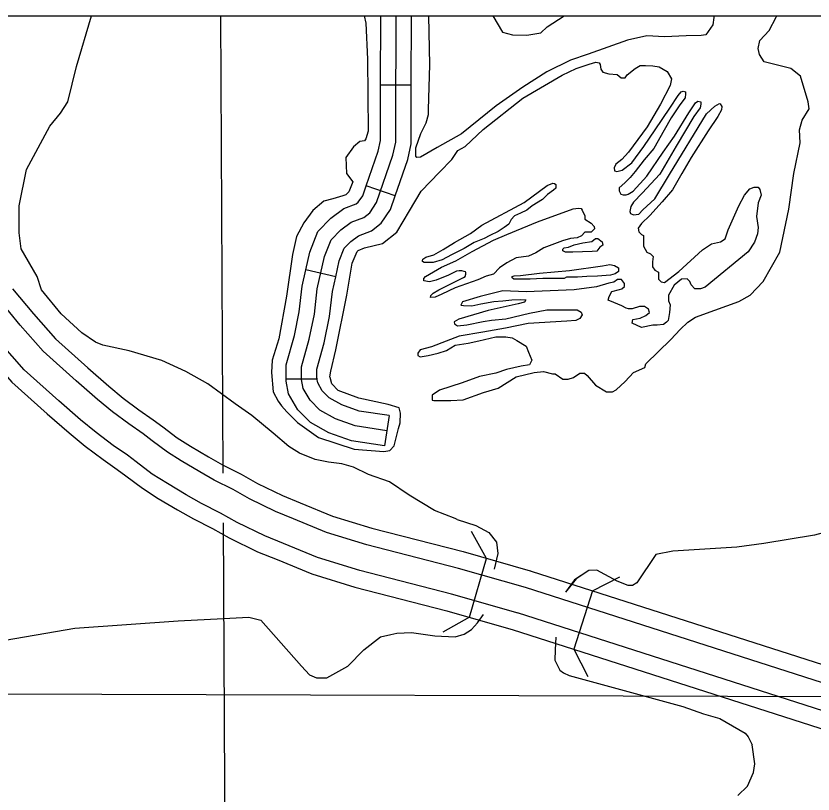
# Model space of a CAD drawing. Extents: x 1374139 to 1377472, y 1168351 to 1170484.
# Drawn here: x 1375155.8 to 1375233.7, y 1169503.2 to 1169579.4 of the extents above; entities that cross this region are included whole.
import ezdxf

# ---------------------------------------------------------------- set-up
doc = ezdxf.new("R2010")
doc.units = 0
doc.layers.add('26', color=7, linetype='Continuous')
doc.layers.add('Default', color=7, linetype='Continuous')

msp = doc.modelspace()

# ---------------------------------------------------------------- linework, layer by layer
at = {"layer": '26'}
msp.add_lwpolyline([(1375090.004, 1169579.427), (1376597.426, 1169579.427), (1376597.426, 1168653.788), (1375090.004, 1168653.788)], close=True, dxfattribs=at)
at = {"layer": 'Default'}
for p, q in [((1375194.439, 1169572.635), (1375191.439, 1169572.649)), ((1375192.863, 1169561.825), (1375190.026, 1169562.799)), ((1375187.044, 1169553.899), (1375184.116, 1169554.554)), ((1375155.43, 1169552.707), (1375157.465, 1169550.25)), ((1375156.173, 1169549.145), (1375154.125, 1169551.618)), ((1375157.465, 1169550.25), (1375159.617, 1169547.81)), ((1375158.409, 1169546.609), (1375156.173, 1169549.145)), ((1375159.617, 1169547.81), (1375162.791, 1169544.982)), ((1375161.665, 1169543.708), (1375158.409, 1169546.609)), ((1375162.791, 1169544.982), (1375164.857, 1169543.174)), ((1375185.183, 1169543.879), (1375182.183, 1169543.879)), ((1375163.754, 1169541.879), (1375161.665, 1169543.708)), ((1375164.857, 1169543.174), (1375166.259, 1169542.012)), ((1375165.206, 1169540.677), (1375163.754, 1169541.879)), ((1375166.259, 1169542.012), (1375167.795, 1169540.86)), ((1375166.801, 1169539.481), (1375165.206, 1169540.677)), ((1375167.795, 1169540.86), (1375169.193, 1169539.892)), ((1375169.193, 1169539.892), (1375170.123, 1169539.187)), ((1375192.26, 1169540.307), (1375191.816, 1169537.34)), ((1375168.194, 1169538.515), (1375166.801, 1169539.481)), ((1375170.123, 1169539.187), (1375171.547, 1169538.117)), ((1375169.095, 1169537.832), (1375168.194, 1169538.515)), ((1375170.58, 1169536.718), (1375169.095, 1169537.832)), ((1375171.547, 1169538.117), (1375172.823, 1169537.307)), ((1375172.823, 1169537.307), (1375174.596, 1169536.257)), ((1375171.934, 1169535.858), (1375170.58, 1169536.718)), ((1375174.596, 1169536.257), (1375175.962, 1169535.47)), ((1375173.738, 1169534.79), (1375171.934, 1169535.858)), ((1375175.962, 1169535.47), (1375177.796, 1169534.552)), ((1375175.157, 1169533.972), (1375173.738, 1169534.79)), ((1375177.796, 1169534.552), (1375179.407, 1169533.655)), ((1375177.002, 1169533.049), (1375175.157, 1169533.972)), ((1375179.407, 1169533.655), (1375181.843, 1169532.461)), ((1375178.619, 1169532.149), (1375177.002, 1169533.049)), ((1375181.152, 1169530.906), (1375178.619, 1169532.149)), ((1375181.843, 1169532.461), (1375183.561, 1169531.773)), ((1375183.561, 1169531.773), (1375186.733, 1169530.463)), ((1375182.921, 1169530.198), (1375181.152, 1169530.906)), ((1375186.157, 1169528.862), (1375182.921, 1169530.198)), ((1375186.733, 1169530.463), (1375190.563, 1169529.284)), ((1375190.563, 1169529.284), (1375199.502, 1169526.977)), ((1375190.1, 1169527.648), (1375186.157, 1169528.862)), ((1375201.798, 1169526.32), (1375200.341, 1169528.943)), ((1375199.056, 1169525.336), (1375190.1, 1169527.648)), ((1375199.502, 1169526.977), (1375206.063, 1169525.101)), ((1375200.148, 1169520.552), (1375201.798, 1169526.32)), ((1375205.616, 1169523.461), (1375199.056, 1169525.336)), ((1375206.063, 1169525.101), (1375206.11, 1169525.087)), ((1375206.11, 1169525.087), (1375206.156, 1169525.073)), ((1375206.156, 1169525.073), (1375239.509, 1169514.356)), ((1375212.162, 1169523.143), (1375214.831, 1169524.513)), ((1375239.013, 1169512.73), (1375205.616, 1169523.461)), ((1375212.162, 1169523.143), (1375210.327, 1169517.43)), ((1375200.148, 1169520.552), (1375197.526, 1169519.095)), ((1375210.327, 1169517.43), (1375211.698, 1169514.762)), ((1375812.861, 1169510.916), (1375090.004, 1169513.226))]:
    msp.add_line(p, q, dxfattribs=at)
for points in [[(1375123.337, 1169579.427), (1375123.989, 1169578.798), (1375129.09, 1169573.269), (1375132.936, 1169569.136), (1375140.458, 1169560.305), (1375145.614, 1169554.488), (1375148.859, 1169551.023), (1375150.276, 1169549.515), (1375150.822, 1169548.864), (1375152.904, 1169546.351), (1375155.356, 1169543.571), (1375158.819, 1169540.485), (1375160.966, 1169538.605), (1375162.543, 1169537.3), (1375164.285, 1169535.992), (1375165.67, 1169535.033), (1375166.497, 1169534.406)], [(1375167.524, 1169535.76), (1375166.668, 1169536.41), (1375165.28, 1169537.371), (1375163.596, 1169538.635), (1375162.069, 1169539.9), (1375159.944, 1169541.759), (1375156.563, 1169544.772), (1375154.196, 1169547.456), (1375152.128, 1169549.953), (1375151.547, 1169550.645), (1375150.099, 1169552.186), (1375146.87, 1169555.633), (1375141.742, 1169561.42), (1375134.206, 1169570.266), (1375130.337, 1169574.424), (1375125.721, 1169579.427)], [(1375198.942, 1169530.13), (1375198.74, 1169530.239), (1375196.698, 1169531.02), (1375194.235, 1169532.523), (1375192.308, 1169533.804), (1375190.26, 1169534.527), (1375188.787, 1169535.265), (1375187.637, 1169535.579), (1375186.354, 1169535.728), (1375185.041, 1169536.014), (1375183.493, 1169536.619), (1375182.472, 1169537.28), (1375180.938, 1169538.563), (1375178.836, 1169540.306), (1375177.211, 1169541.437), (1375174.521, 1169543.406), (1375172.367, 1169544.604), (1375170.024, 1169545.686), (1375166.84, 1169546.648), (1375164.256, 1169547.189), (1375163.536, 1169547.489), (1375162.214, 1169548.391), (1375160.171, 1169550.254), (1375158.249, 1169552.598), (1375157.828, 1169553.921), (1375156.266, 1169556.626), (1375156.086, 1169558.188), (1375156.086, 1169560.833), (1375156.807, 1169564.379), (1375159.09, 1169568.647), (1375160.111, 1169569.921), (1375160.832, 1169571.003), (1375161.673, 1169574.49), (1375163.142, 1169579.427)], [(1375175.762, 1169579.427), (1375175.997, 1169534.676)], [(1375192.038, 1169538.823), (1375188.958, 1169539.284), (1375187.011, 1169539.992), (1375185.489, 1169540.842), (1375184.533, 1169541.798), (1375183.86, 1169542.967), (1375183.683, 1169543.817), (1375183.683, 1169545.057), (1375184.462, 1169547.784), (1375184.958, 1169550.228), (1375185.241, 1169552.707), (1375185.949, 1169555.874), (1375186.586, 1169557.503), (1375187.542, 1169558.495), (1375188.568, 1169559.239), (1375189.807, 1169559.699), (1375190.374, 1169560.16), (1375191.046, 1169561.151), (1375192.639, 1169565.791), (1375192.922, 1169567.077), (1375192.922, 1169569.025), (1375192.97, 1169579.427)], [(1375189.826, 1169579.427), (1375189.997, 1169578.704), (1375190.142, 1169575.209), (1375190.229, 1169568.159), (1375189.985, 1169567.384), (1375189.863, 1169567.202), (1375189.4, 1169567.139), (1375188.794, 1169566.619), (1375188.021, 1169565.57), (1375188.087, 1169563.99), (1375188.719, 1169563.186), (1375188.326, 1169562.215), (1375188.019, 1169561.926)], [(1375191.439, 1169572.649), (1375191.47, 1169579.427)], [(1375194.439, 1169572.635), (1375194.47, 1169579.427)], [(1375199.349, 1169567.869), (1375196.981, 1169566.556), (1375195.349, 1169565.594), (1375194.994, 1169565.573), (1375194.874, 1169565.693), (1375194.874, 1169565.874), (1375194.874, 1169566.505), (1375195.385, 1169567.917), (1375195.895, 1169568.969), (1375196.136, 1169569.781), (1375196.136, 1169570.261), (1375196.256, 1169574.649), (1375196.155, 1169579.427)], [(1375224.069, 1169579.427), (1375224.04, 1169579.289), (1375223.95, 1169578.568), (1375223.259, 1169577.576), (1375222.809, 1169577.516), (1375221.337, 1169577.486), (1375219.204, 1169577.396), (1375217.492, 1169577.486), (1375215.6, 1169577.065), (1375211.755, 1169575.683), (1375210.012, 1169575.082), (1375207.7, 1169573.94), (1375205.357, 1169572.467), (1375202.743, 1169570.634), (1375199.349, 1169567.869)], [(1375202.405, 1169579.427), (1375203.359, 1169577.829), (1375204.35, 1169577.588), (1375205.732, 1169577.558), (1375207.114, 1169577.769), (1375207.744, 1169578.37), (1375209.402, 1169579.427)], [(1375209.803, 1169543.871), (1375210.313, 1169544.022), (1375210.914, 1169544.442), (1375211.395, 1169544.442), (1375211.635, 1169544.232), (1375212.476, 1169543.27), (1375213.528, 1169542.609), (1375214.128, 1169542.609), (1375214.489, 1169542.82), (1375215.36, 1169543.631), (1375216.171, 1169544.503), (1375217.282, 1169545.013), (1375217.402, 1169545.374), (1375219.836, 1169547.748), (1375220.737, 1169548.74), (1375221.488, 1169549.461), (1375222.239, 1169549.942), (1375224.131, 1169550.633), (1375226.474, 1169551.475), (1375227.585, 1169552.076), (1375228.877, 1169553.428), (1375230.499, 1169556.313), (1375231.37, 1169560.521), (1375231.881, 1169564.016), (1375232.481, 1169566.991), (1375232.421, 1169568.284), (1375232.692, 1169569.215), (1375233.382, 1169570.327), (1375233.262, 1169571.019), (1375232.511, 1169573.543), (1375231.58, 1169574.294), (1375228.967, 1169574.932), (1375228.516, 1169575.653), (1375228.366, 1169576.254), (1375228.546, 1169577.035), (1375229.447, 1169577.997), (1375230.138, 1169579.319), (1375230.19, 1169579.427)], [(1375198.419, 1169565.37), (1375198.995, 1169566.261), (1375199.716, 1169566.652), (1375201.458, 1169568.305), (1375205.363, 1169571.37), (1375209.208, 1169573.624), (1375210.56, 1169574.285), (1375211.851, 1169574.706), (1375212.482, 1169574.886), (1375212.813, 1169574.826), (1375212.933, 1169574.676), (1375212.993, 1169574.225), (1375213.173, 1169573.925), (1375213.774, 1169573.774), (1375214.585, 1169573.684), (1375214.975, 1169573.354), (1375215.366, 1169573.354), (1375215.576, 1169573.654), (1375216.357, 1169574.285), (1375216.838, 1169574.586), (1375217.348, 1169574.586), (1375218.069, 1169574.556), (1375218.7, 1169574.435), (1375219.481, 1169573.985), (1375219.902, 1169573.263), (1375219.752, 1169572.602), (1375218.82, 1169570.799), (1375217.529, 1169568.575), (1375215.696, 1169566.081), (1375215.036, 1169565.359), (1375214.465, 1169564.909), (1375214.285, 1169564.548), (1375214.315, 1169564.247), (1375214.555, 1169564.187), (1375215.066, 1169564.338), (1375216.027, 1169565.029), (1375217.198, 1169566.652), (1375218.31, 1169568.275), (1375219.721, 1169570.402), (1375220.563, 1169571.635), (1375220.833, 1169571.995), (1375221.043, 1169572.055), (1375221.283, 1169571.995), (1375221.283, 1169571.785), (1375221.223, 1169571.424), (1375220.713, 1169570.733), (1375219.872, 1169569.441), (1375219.181, 1169568.239), (1375218.159, 1169566.435), (1375217.228, 1169565.353), (1375216.357, 1169564.181), (1375215.846, 1169563.61), (1375215.336, 1169563.099), (1375214.765, 1169562.589), (1375214.765, 1169562.318)], [(1375190.026, 1169562.799), (1375191.193, 1169566.197), (1375191.422, 1169567.24), (1375191.422, 1169569.029), (1375191.439, 1169572.649)], [(1375192.863, 1169561.825), (1375194.086, 1169565.385), (1375194.422, 1169566.914), (1375194.422, 1169569.022), (1375194.439, 1169572.635)], [(1375214.765, 1169562.318), (1375214.945, 1169561.987), (1375215.156, 1169561.897), (1375215.456, 1169561.897), (1375215.666, 1169561.987), (1375216.147, 1169562.258), (1375217.499, 1169563.731), (1375219.091, 1169566.075), (1375220.202, 1169567.668), (1375221.584, 1169569.952), (1375222.245, 1169570.913), (1375222.485, 1169571.094), (1375222.755, 1169571.033), (1375222.755, 1169570.793), (1375222.695, 1169570.432), (1375222.094, 1169569.591), (1375220.352, 1169566.676), (1375219.451, 1169565.113), (1375218.76, 1169563.941), (1375217.018, 1169562.078), (1375216.177, 1169561.206), (1375215.907, 1169560.755), (1375215.816, 1169560.274), (1375215.877, 1169560.094), (1375216.177, 1169559.944), (1375216.688, 1169560.034), (1375217.108, 1169560.455), (1375218.28, 1169561.507), (1375219.691, 1169563.911), (1375223.326, 1169569.831), (1375224.137, 1169570.583), (1375224.588, 1169570.853), (1375224.648, 1169570.823), (1375224.828, 1169570.553), (1375224.798, 1169570.222), (1375224.437, 1169569.591), (1375223.476, 1169568.178), (1375221.824, 1169565.564), (1375220.923, 1169564.001), (1375219.992, 1169562.408), (1375218.97, 1169561.236), (1375217.769, 1169559.884), (1375216.958, 1169559.102), (1375216.627, 1169558.652), (1375216.688, 1169558.291), (1375216.958, 1169558.02), (1375217.168, 1169557.93), (1375217.168, 1169557.51), (1375217.168, 1169556.878), (1375217.469, 1169556.307), (1375217.829, 1169556.127), (1375218.099, 1169555.863), (1375218.039, 1169555.352), (1375218.039, 1169554.871), (1375218.28, 1169554.54), (1375218.61, 1169554.33), (1375218.61, 1169553.849), (1375218.64, 1169553.669), (1375218.88, 1169553.398), (1375219.211, 1169553.338), (1375220.617, 1169554.42), (1375222.929, 1169556.524), (1375223.801, 1169557.125), (1375224.702, 1169557.305), (1375225.152, 1169557.606), (1375225.453, 1169558.477), (1375226.474, 1169560.821), (1375227.045, 1169561.873), (1375227.555, 1169562.504), (1375227.976, 1169562.655), (1375228.366, 1169562.655), (1375228.547, 1169562.444), (1375228.667, 1169561.873), (1375228.366, 1169561.122), (1375228.216, 1169559.8), (1375228.366, 1169558.718), (1375228.306, 1169558.087), (1375228.006, 1169557.275), (1375227.405, 1169556.344), (1375223.2, 1169552.887), (1375222.749, 1169552.707), (1375222.178, 1169552.707), (1375221.818, 1169553.098), (1375221.698, 1169553.428), (1375221.428, 1169553.699), (1375220.887, 1169553.669), (1375220.166, 1169553.068), (1375219.595, 1169552.076), (1375219.595, 1169551.535), (1375219.775, 1169551.144), (1375219.715, 1169550.393), (1375219.565, 1169549.612), (1375219.415, 1169549.431), (1375219.115, 1169549.221), (1375218.484, 1169549.161), (1375218.063, 1169549.161), (1375216.952, 1169548.92), (1375216.051, 1169549.341), (1375216.111, 1169549.702), (1375216.832, 1169549.852), (1375217.372, 1169550.092)], [(1375193.197, 1169539.019), (1375193.355, 1169539.605), (1375193.377, 1169540.532), (1375193.244, 1169541.062), (1375192.185, 1169541.393), (1375189.295, 1169541.989), (1375187.287, 1169542.762), (1375186.669, 1169543.424), (1375186.504, 1169544.012), (1375186.479, 1169544.094), (1375186.558, 1169544.642), (1375187.057, 1169546.726), (1375188.12, 1169552.105), (1375188.656, 1169555.214), (1375189.145, 1169556.356), (1375189.245, 1169556.456), (1375189.872, 1169556.71), (1375191.621, 1169557.138), (1375193.021, 1169558.268), (1375194.271, 1169560.336), (1375195.418, 1169562.279), (1375197.183, 1169564.134), (1375198.419, 1169565.37), (1375198.419, 1169565.37)], [(1375184.116, 1169554.554), (1375184.51, 1169556.313), (1375185.298, 1169558.329), (1375186.554, 1169559.632), (1375187.854, 1169560.574), (1375189.053, 1169561.019), (1375189.256, 1169561.184), (1375189.693, 1169561.828), (1375190.026, 1169562.799)], [(1375201.346, 1169558.931), (1375205.48, 1169561.149), (1375207.739, 1169562.812), (1375208.293, 1169563.046), (1375208.463, 1169563.025), (1375208.57, 1169562.939), (1375208.57, 1169562.769), (1375208.57, 1169562.556), (1375208.357, 1169562.364), (1375207.76, 1169561.959), (1375207.27, 1169561.468), (1375206.268, 1169560.829), (1375205.757, 1169560.402), (1375205.118, 1169560.104), (1375204.542, 1169559.869), (1375204.223, 1169559.486), (1375203.967, 1169559.038), (1375203.519, 1169558.718), (1375202.944, 1169558.334), (1375202.134, 1169557.929), (1375201.58, 1169557.631), (1375200.6, 1169557.247), (1375199.62, 1169556.671), (1375198.363, 1169556.053), (1375197.468, 1169555.542), (1375196.573, 1169555.286), (1375195.699, 1169555.286), (1375195.55, 1169555.371), (1375195.55, 1169555.478), (1375195.571, 1169555.627), (1375195.869, 1169555.819), (1375196.637, 1169556.053), (1375197.574, 1169556.544), (1375198.661, 1169557.247), (1375200.217, 1169558.121), (1375201.346, 1169558.931)], [(1375188.019, 1169561.926), (1375187.739, 1169561.82), (1375186.764, 1169561.53), (1375185.878, 1169561.277), (1375184.799, 1169560.371), (1375183.937, 1169559.184), (1375183.209, 1169557.837), (1375182.832, 1169556.086), (1375182.227, 1169551.975), (1375181.494, 1169547.806), (1375180.842, 1169545.724), (1375180.766, 1169544.511), (1375180.938, 1169542.612), (1375181.417, 1169541.724), (1375181.748, 1169541.239), (1375182.254, 1169540.682), (1375183.299, 1169539.637), (1375185.356, 1169538.17), (1375188.855, 1169537.018), (1375191.754, 1169536.794), (1375192.345, 1169536.873), (1375192.762, 1169537.335), (1375193.197, 1169539.019)], [(1375187.044, 1169553.899), (1375187.387, 1169555.435), (1375187.874, 1169556.678), (1375188.529, 1169557.358), (1375189.283, 1169557.904), (1375190.562, 1169558.379), (1375191.491, 1169559.135), (1375192.4, 1169560.475), (1375192.863, 1169561.825)], [(1375206.78, 1169559.272), (1375210.274, 1169560.53), (1375210.807, 1169560.616), (1375211.063, 1169560.573), (1375211.148, 1169560.424), (1375211.404, 1169559.848), (1375211.404, 1169559.528), (1375212.043, 1169559.123), (1375212.341, 1169558.803), (1375212.363, 1169558.569), (1375212.022, 1169558.27), (1375211.425, 1169558.27), (1375211.106, 1169557.908), (1375210.679, 1169557.695), (1375210.019, 1169557.631), (1375209.23, 1169557.396), (1375207.398, 1169556.735), (1375206.609, 1169556.224), (1375205.906, 1169555.904), (1375204.713, 1169555.733), (1375203.797, 1169555.264), (1375203.072, 1169554.753), (1375202.497, 1169554.156), (1375201.751, 1169553.943), (1375200.941, 1169553.601), (1375198.725, 1169552.813), (1375197.425, 1169552.194), (1375196.786, 1169551.896), (1375196.317, 1169551.875), (1375196.338, 1169552.045), (1375196.594, 1169552.301), (1375197.148, 1169552.599), (1375198.363, 1169553.218), (1375199.172, 1169553.623), (1375199.535, 1169553.815), (1375199.705, 1169553.921), (1375199.769, 1169554.134), (1375199.79, 1169554.241), (1375199.79, 1169554.305), (1375199.748, 1169554.369), (1375199.599, 1169554.412), (1375199.386, 1169554.476), (1375199.13, 1169554.476), (1375198.853, 1169554.433), (1375198.064, 1169554.049), (1375196.871, 1169553.559), (1375196.21, 1169553.41), (1375195.656, 1169553.495), (1375195.656, 1169553.708), (1375195.827, 1169553.921), (1375197.404, 1169554.838), (1375198.789, 1169555.435), (1375200.387, 1169556.373), (1375202.475, 1169557.46), (1375203.775, 1169558.036), (1375206.78, 1169559.272)], [(1375210.253, 1169556.288), (1375209.529, 1169556.288), (1375209.252, 1169556.416), (1375209.252, 1169556.586), (1375209.401, 1169556.735), (1375209.806, 1169556.778), (1375210.381, 1169557.013), (1375211.212, 1169557.204), (1375212.107, 1169557.354), (1375212.469, 1169557.631), (1375212.704, 1169557.631), (1375213.13, 1169557.311), (1375213.173, 1169556.97), (1375212.896, 1169556.799), (1375212.597, 1169556.394), (1375212.128, 1169556.352), (1375210.253, 1169556.288)], [(1375209.934, 1169554.497), (1375213.151, 1169554.945), (1375213.854, 1169555.094), (1375214.323, 1169555.009), (1375214.707, 1169554.753), (1375214.707, 1169554.39), (1375214.387, 1169554.177), (1375213.918, 1169554.049), (1375212.661, 1169553.943), (1375211.617, 1169553.921), (1375210.701, 1169553.857), (1375209.635, 1169553.857), (1375209.401, 1169553.729), (1375208.762, 1169553.729), (1375208.016, 1169553.729), (1375207.313, 1169553.708), (1375206.077, 1169553.644), (1375204.969, 1169553.644), (1375204.457, 1169553.644), (1375204.308, 1169553.793), (1375204.308, 1169553.921), (1375204.5, 1169553.985), (1375205.118, 1169554.028), (1375206.993, 1169554.241), (1375209.934, 1169554.497)], [(1375182.183, 1169543.879), (1375182.183, 1169545.267), (1375183.003, 1169548.14), (1375183.475, 1169550.463), (1375183.759, 1169552.957), (1375184.116, 1169554.554)], [(1375185.183, 1169543.879), (1375185.183, 1169544.847), (1375185.92, 1169547.429), (1375186.44, 1169549.994), (1375186.722, 1169552.458), (1375187.044, 1169553.899)], [(1375217.372, 1169550.092), (1375217.733, 1169550.393), (1375217.643, 1169550.724), (1375217.252, 1169550.994), (1375216.772, 1169550.994), (1375216.051, 1169550.754), (1375215.69, 1169550.754), (1375215.45, 1169550.814), (1375215.029, 1169551.054), (1375214.248, 1169551.355), (1375213.708, 1169551.595), (1375213.798, 1169551.956), (1375214.068, 1169552.437), (1375214.819, 1169552.647), (1375215.029, 1169552.707), (1375215.3, 1169552.948), (1375215.3, 1169553.218), (1375214.999, 1169553.609), (1375214.609, 1169553.609), (1375214.248, 1169553.368), (1375213.768, 1169553.248), (1375212.566, 1169552.917), (1375210.373, 1169552.617), (1375205.688, 1169552.407), (1375203.405, 1169552.497), (1375201.182, 1169551.956), (1375199.44, 1169551.445), (1375199.289, 1169551.114), (1375199.56, 1169551.084), (1375200.371, 1169551.054), (1375201.242, 1169551.234), (1375202.503, 1169551.475), (1375203.405, 1169551.535), (1375204.276, 1169551.625), (1375205.147, 1169551.655), (1375205.657, 1169551.625), (1375205.507, 1169551.415), (1375204.907, 1169551.234), (1375201.963, 1169550.573), (1375199.079, 1169549.732), (1375198.629, 1169549.491), (1375198.659, 1169549.281), (1375198.959, 1169549.071), (1375199.86, 1169549.191), (1375201.482, 1169549.521), (1375202.293, 1169549.642), (1375203.675, 1169549.762), (1375206.018, 1169550.333), (1375207.7, 1169550.663), (1375209.412, 1169550.663), (1375210.674, 1169550.663), (1375211.064, 1169550.423), (1375211.154, 1169550.153), (1375210.914, 1169549.792), (1375210.524, 1169549.612), (1375209.653, 1169549.552), (1375205.868, 1169549.311), (1375203.645, 1169548.86), (1375201.452, 1169548.47), (1375199.139, 1169548.079), (1375197.848, 1169547.598), (1375196.406, 1169547.027), (1375195.294, 1169546.726), (1375195.084, 1169546.396), (1375195.084, 1169546.186), (1375195.294, 1169546.065), (1375196.075, 1169546.186), (1375197.067, 1169546.396), (1375197.878, 1169546.666), (1375198.719, 1169547.207), (1375200.01, 1169547.388), (1375201.062, 1169547.628), (1375202.714, 1169548.019), (1375203.705, 1169548.019), (1375204.306, 1169547.899), (1375204.756, 1169547.658), (1375205.688, 1169547.087), (1375205.898, 1169546.516), (1375206.228, 1169545.735), (1375206.018, 1169545.284), (1375205.177, 1169545.134), (1375203.765, 1169544.803), (1375202.714, 1169544.442), (1375201.122, 1169544.142), (1375199.41, 1169543.511), (1375197.187, 1169542.79), (1375196.466, 1169542.309), (1375196.466, 1169541.798), (1375196.646, 1169541.768), (1375197.367, 1169541.768), (1375198.298, 1169541.768), (1375199.5, 1169541.858), (1375201.512, 1169542.549), (1375202.954, 1169543), (1375204.696, 1169544.082), (1375206.469, 1169544.503), (1375207.37, 1169544.623), (1375208.271, 1169544.382), (1375208.511, 1169544.382), (1375209.262, 1169543.871), (1375209.803, 1169543.871)], [(1375191.816, 1169537.34), (1375188.587, 1169537.823), (1375186.385, 1169538.624), (1375184.575, 1169539.634), (1375183.332, 1169540.878), (1375182.44, 1169542.427), (1375182.183, 1169543.663), (1375182.183, 1169543.879)], [(1375192.26, 1169540.307), (1375189.329, 1169540.745), (1375187.637, 1169541.361), (1375186.402, 1169542.05), (1375185.734, 1169542.719), (1375185.28, 1169543.508), (1375185.183, 1169543.972), (1375185.183, 1169543.879)], [(1375204.881, 1169520.966), (1375198.373, 1169522.827), (1375189.392, 1169525.146), (1375185.276, 1169526.413), (1375181.942, 1169527.79), (1375180.095, 1169528.529), (1375177.413, 1169529.844), (1375175.787, 1169530.749), (1375173.925, 1169531.681), (1375172.427, 1169532.545), (1375170.575, 1169533.641), (1375169.1, 1169534.577), (1375167.524, 1169535.76)], [(1375166.497, 1169534.406), (1375168.133, 1169533.178), (1375169.686, 1169532.192), (1375171.569, 1169531.077), (1375173.119, 1169530.183), (1375174.993, 1169529.246), (1375176.625, 1169528.337), (1375179.404, 1169526.974), (1375181.301, 1169526.215), (1375184.701, 1169524.811), (1375188.929, 1169523.509), (1375197.927, 1169521.187), (1375204.414, 1169519.332)], [(1375240.524, 1169526.374), (1375240.103, 1169526.488), (1375238.802, 1169526.549), (1375238.376, 1169526.943), (1375238.082, 1169527.861), (1375238.196, 1169528.263), (1375238.899, 1169529.415), (1375239.073, 1169529.859), (1375239.062, 1169530.6), (1375238.739, 1169530.755), (1375238.037, 1169530.885), (1375237.637, 1169530.879), (1375236.693, 1169529.844), (1375235.724, 1169529.068), (1375233.891, 1169528.601), (1375228.923, 1169527.766), (1375226.287, 1169527.427), (1375220.013, 1169527.034), (1375218.357, 1169526.71)], [(1375176.023, 1169529.809), (1375176.665, 1169407.501)], [(1375198.942, 1169530.13), (1375200.757, 1169529.552), (1375202.017, 1169528.852), (1375202.765, 1169527.916), (1375202.904, 1169526.807), (1375202.553, 1169525.259)], [(1375218.357, 1169526.71), (1375216.499, 1169523.919), (1375216.072, 1169523.665), (1375215.667, 1169523.657), (1375214.591, 1169524.095), (1375212.593, 1169525.17), (1375211.815, 1169525.123), (1375210.408, 1169524.228), (1375209.534, 1169523.014)], [(1375218.357, 1169526.71), (1375216.499, 1169523.919), (1375216.072, 1169523.665), (1375215.667, 1169523.657), (1375214.591, 1169524.095), (1375212.593, 1169525.17), (1375211.815, 1169525.123), (1375210.574, 1169524.333), (1375209.534, 1169523.014)], [(1375144.841, 1169519.239), (1375146.93, 1169518.398), (1375149.814, 1169518.097), (1375153.719, 1169518.158), (1375161.529, 1169519.48), (1375171.622, 1169520.201), (1375176.068, 1169520.442), (1375178.531, 1169520.562), (1375179.732, 1169520.261), (1375183.697, 1169515.753), (1375184.478, 1169514.912), (1375185.163, 1169514.611), (1375186.184, 1169514.611), (1375188.227, 1169515.753), (1375189.789, 1169517.376), (1375191.411, 1169518.638), (1375192.432, 1169518.879), (1375193.033, 1169518.999)], [(1375193.033, 1169518.999), (1375194.475, 1169519.049), (1375196.741, 1169518.731), (1375198.729, 1169518.652), (1375199.604, 1169518.89), (1375200.32, 1169519.368), (1375200.933, 1169520.021), (1375201.513, 1169520.84)], [(1375238.255, 1169510.243), (1375204.841, 1169520.979)], [(1375204.321, 1169519.36), (1375237.759, 1169508.616)], [(1375208.59, 1169518.612), (1375208.527, 1169517.354), (1375208.491, 1169516.359), (1375208.987, 1169515.389), (1375209.345, 1169515.111), (1375209.88, 1169514.867), (1375221.022, 1169511.826), (1375223.037, 1169511.085), (1375224.626, 1169510.636), (1375227.095, 1169509.223), (1375227.403, 1169508.849), (1375227.779, 1169508.055)], [(1375226.398, 1169503.108), (1375227.322, 1169504.033), (1375227.916, 1169505.353), (1375228.037, 1169506.216), (1375227.779, 1169508.055)]]:
    msp.add_lwpolyline(points, dxfattribs=at)

doc.saveas('drawing.dxf')
